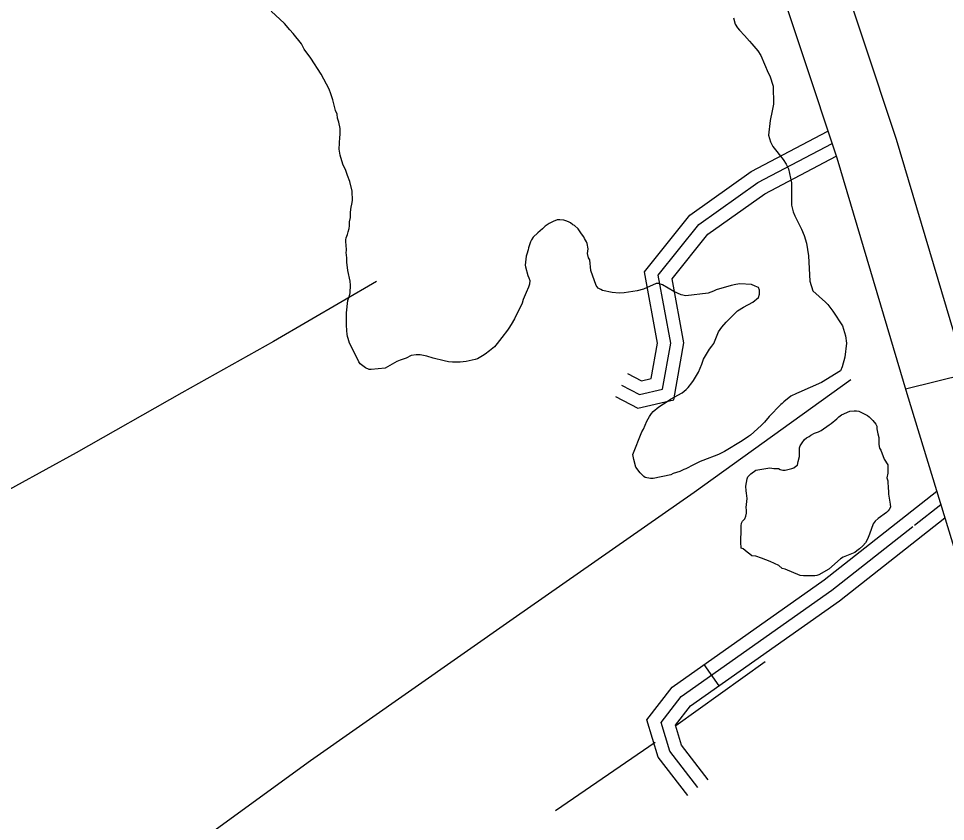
# Model space of a CAD drawing. Extents: x 3807117 to 3845308, y 337856 to 363736.
# Drawn here: x 3825422 to 3826497, y 344483 to 345414 of the extents above; entities that cross this region are included whole.
import ezdxf

# ---------------------------------------------------------------- set-up
doc = ezdxf.new("R2010")
doc.units = 0
for name, color, linetype in [('V-ROAD-CNTR', 7, 'Continuous'), ('V-SITE-VEGE', 7, 'Continuous'), ('V-TOPO-SHOR', 7, 'Continuous')]:
    doc.layers.add(name, color=color, linetype=linetype)

msp = doc.modelspace()

# ---------------------------------------------------------------- linework, layer by layer
at = {"layer": 'V-ROAD-CNTR'}
msp.add_line((3826216.9, 344664.5), (3826234.1, 344639.9), dxfattribs=at)
for points in [[(3826246.6, 345855.6), (3826439.9, 345273.9), (3826521.6, 344999.6), (3826666.3, 344526.8), (3826962.6, 343522.1)], [(3826177.9, 345832.8), (3826370.9, 345252.1), (3826452.3, 344978.7), (3826597, 344506), (3826886.8, 343523.2)], [(3826128.2, 345001.9), (3826144.3, 344993.4), (3826155.8, 344996.1), (3826163.1, 345037.3), (3826147.9, 345120), (3826200.6, 345185.7), (3826271.6, 345236.1), (3826360.7, 345282.9)], [(3826121.3, 344988.6), (3826142.2, 344977.6), (3826168.9, 344983.7), (3826178.3, 345037.3), (3826163.9, 345115.9), (3826211, 345174.7), (3826279.4, 345223.3), (3826365.5, 345268.5)], [(3826114.3, 344975.3), (3826140.2, 344961.7), (3826181.9, 344971.3), (3826193.6, 345037.4), (3826179.9, 345111.9), (3826221.4, 345163.7), (3826287.3, 345210.5), (3826370.3, 345254.1)], [(3826450.7, 344984.1), (3826520.9, 345001.8)], [(3826198, 344512.7), (3826163.6, 344557.2), (3826150.7, 344600.3), (3826180.1, 344638.5), (3826356.2, 344762.7), (3826487, 344865.4)], [(3826461.3, 344826.2), (3826491.7, 344850)], [(3826221.7, 344531), (3826190.8, 344571.1), (3826183.8, 344594.2), (3826201.1, 344616.6), (3826374.2, 344738.6), (3826496.4, 344834.7)], [(3826209.8, 344521.8), (3826177.2, 344564.2), (3826167.2, 344597.2), (3826190.6, 344627.6), (3826365.2, 344750.6), (3826459.3, 344824.6)]]:
    msp.add_lwpolyline(points, dxfattribs=at)
at = {"layer": 'V-SITE-VEGE'}
for points in [[(3825802.1, 345144.5), (3825801.7, 345151.5), (3825801.3, 345153.8), (3825801.3, 345157), (3825801.8, 345159.3), (3825803.2, 345163), (3825804.2, 345166.2), (3825805.1, 345170.3), (3825805.6, 345173.1), (3825805.6, 345177.7), (3825806.6, 345182.8), (3825806.6, 345189.2), (3825807.6, 345194.8), (3825808.5, 345198.4), (3825809, 345202.6), (3825808.6, 345213.6), (3825806, 345224.7), (3825803.2, 345231.7), (3825801.4, 345237.2), (3825797.8, 345244.6), (3825794.7, 345255.2), (3825793.8, 345262.1), (3825794.4, 345276), (3825794.8, 345278.7), (3825794.9, 345286.1), (3825793.1, 345293.5), (3825791.8, 345298.1), (3825791.3, 345302.7), (3825789.5, 345306.9), (3825786.4, 345319.4), (3825784.1, 345326.3), (3825781.9, 345331.8), (3825779.1, 345337.4), (3825772.8, 345349), (3825760.9, 345367.5), (3825753.2, 345378.1), (3825750, 345384.2), (3825740.4, 345396.2), (3825736.3, 345400.4), (3825730.3, 345407.8), (3825714.8, 345422.2)], [(3826251.3, 345414.3), (3826253.1, 345406.9), (3826255.9, 345402.8), (3826258.2, 345400), (3826263.7, 345394.1), (3826269.7, 345387.2), (3826272.5, 345384.4), (3826279.4, 345376.1), (3826282.7, 345370.6), (3826291.4, 345350.8), (3826293.3, 345347.1), (3826297, 345335.1), (3826297.5, 345314.4), (3826296.1, 345306.5), (3826293.8, 345295.5), (3826291.6, 345278.4), (3826293.9, 345270.6)], [(3826293.9, 345270.6), (3826296.7, 345265.1), (3826308.7, 345250.3), (3826312.4, 345244.8), (3826315.1, 345239.3), (3826318.4, 345223.1), (3826318.4, 345197.3), (3826320.3, 345189.5), (3826322.1, 345184.9), (3826330, 345169.2), (3826333.2, 345161.9), (3826336, 345153.1), (3826338.3, 345138.4), (3826339.8, 345108.9), (3826343, 345097.8), (3826357.8, 345084.9), (3826360.5, 345082.2), (3826366.5, 345074.3), (3826377.6, 345057.3), (3826380.9, 345045.8), (3826382.3, 345037), (3826380.4, 345020.9), (3826377.2, 345009.8), (3826375.4, 345005.2), (3826353.3, 344991.4), (3826327, 344979.8), (3826324.3, 344978.9), (3826317.8, 344975.6), (3826309.6, 344969.2), (3826307.7, 344967.3), (3826305.9, 344965.9), (3826292.5, 344952.1), (3826287, 344945.6), (3826283.3, 344941.9), (3826270.9, 344930.4), (3826268.6, 344929), (3826261.2, 344923.9), (3826240.5, 344911.5), (3826233.6, 344908.2), (3826215.6, 344901.3), (3826212.4, 344899.9), (3826204.6, 344896.2), (3826195.8, 344891.6), (3826193.5, 344890.6), (3826188.9, 344888.3), (3826181.1, 344886), (3826178.3, 344884.6), (3826158, 344880.4), (3826154.8, 344880.4), (3826148.8, 344881.4), (3826147, 344882.7), (3826142.8, 344886.9), (3826137.7, 344893.3), (3826135.4, 344902.1), (3826134.5, 344908.1), (3826144.6, 344934.4), (3826146.9, 344937.6), (3826150.6, 344946.8), (3826153.8, 344952.3), (3826156.1, 344955.6), (3826157.9, 344957.9), (3826164.4, 344963.4), (3826175.4, 344970.3), (3826178.2, 344972.2), (3826191.5, 344979.6), (3826196.1, 344983.3), (3826198.4, 344985.6), (3826202.6, 344991.1), (3826204.9, 344993.9), (3826210.4, 345003.6), (3826214.5, 345012.8), (3826216.4, 345018.8), (3826223.3, 345030.3), (3826226, 345033.6), (3826228.3, 345036.8), (3826233.8, 345050.2), (3826237.5, 345055.7), (3826242.6, 345061.7), (3826255.9, 345074.6), (3826262.8, 345078.8), (3826273.4, 345084.8), (3826280.3, 345090.3), (3826281.2, 345094), (3826281.2, 345098.6), (3826280.3, 345101.9), (3826276.2, 345103.2), (3826272, 345105.1), (3826258.6, 345106), (3826254, 345105.1), (3826248.5, 345104.1), (3826231, 345099), (3826227.8, 345097.6), (3826221.8, 345095.3), (3826196, 345092.1), (3826190.4, 345093.4), (3826182.1, 345097.1), (3826168.8, 345104.9), (3826164.6, 345106.3), (3826161.4, 345106.3), (3826146.6, 345099.8), (3826139.3, 345098)], [(3826139.3, 345098), (3826124.1, 345095.6), (3826118.5, 345095.2), (3826110.2, 345096.1), (3826099.2, 345098.4), (3826097.3, 345099.3), (3826094.1, 345101.1), (3826091.8, 345103.9), (3826085.8, 345121.4), (3826084.4, 345133.8), (3826083, 345136.1), (3826081.9, 345141.1), (3826082.4, 345146.6), (3826081.5, 345152.6), (3826080.6, 345154.5), (3826078.3, 345158.7), (3826077.4, 345160.5), (3826076.1, 345162.4), (3826074.2, 345165.1), (3826072.4, 345167.5), (3826071.1, 345169.8), (3826066.5, 345173.5), (3826064.6, 345174.4), (3826061.9, 345176.7), (3826059.6, 345177.7), (3826056.8, 345179.1), (3826054.1, 345179.6), (3826049.5, 345180.1), (3826046.7, 345180.1), (3826042.1, 345178.3), (3826037.4, 345176), (3826035.1, 345174.2), (3826032.8, 345172.8), (3826029.6, 345169.6), (3826024, 345165), (3826018.9, 345160), (3826016.6, 345156.8), (3826015.6, 345154.5), (3826013.3, 345147.6), (3826012.8, 345145.3), (3826011.4, 345140.2), (3826010.4, 345138), (3826009.4, 345127.8), (3826009.9, 345125.5), (3826012.6, 345115.8), (3826013.5, 345113), (3826014.8, 345109.8), (3826014.3, 345105.7), (3826013.4, 345102), (3826010.6, 345096), (3826007.3, 345087.7), (3826005.9, 345083.6), (3825997, 345065.2), (3825993.3, 345058.8), (3825990.5, 345054.7), (3825989.1, 345052.4), (3825982.5, 345043.7), (3825977, 345036.8), (3825973.7, 345033.1), (3825968.1, 345028.1), (3825963, 345024.4), (3825959.8, 345022.6), (3825954.2, 345019), (3825951.5, 345018.1), (3825940.9, 345015.9), (3825933.9, 345015), (3825925.2, 345015), (3825920.6, 345015.5), (3825915.5, 345016.5), (3825902.6, 345019.8), (3825895.3, 345022.2), (3825887.5, 345023.6), (3825882.8, 345023.7), (3825877.3, 345022.8), (3825871.3, 345019.6), (3825864.4, 345017.3), (3825860.7, 345016), (3825847.2, 345008.2), (3825830.6, 345006.5), (3825828.3, 345006.5), (3825824.2, 345008.4), (3825818.2, 345013.1), (3825816.4, 345015.4), (3825808.2, 345032), (3825805.5, 345037.1), (3825804.2, 345042.7), (3825803.3, 345045), (3825802.8, 345047.8), (3825802.4, 345051.4), (3825802, 345058.4), (3825802.1, 345072.2), (3825803.6, 345086.5), (3825805.5, 345092), (3825806.4, 345095.7), (3825806.9, 345104.4), (3825806.5, 345109), (3825803.8, 345121.5), (3825802.5, 345131.2), (3825802.5, 345136.3), (3825801.7, 345142.2), (3825802.1, 345144.5)], [(3826276.9, 344889.8), (3826293.1, 344892.6), (3826298.1, 344891.7), (3826303.2, 344891.7), (3826305.1, 344890.8), (3826308.3, 344889.9), (3826311.1, 344889.9), (3826318.9, 344891.8), (3826321.2, 344892.7), (3826323.5, 344894.5), (3826325.3, 344895.9), (3826326.2, 344900.1), (3826327.6, 344905.6), (3826327.6, 344915.7), (3826328.5, 344918), (3826330.8, 344921.7), (3826333.6, 344925.4), (3826335.9, 344927.3), (3826339.1, 344929.1), (3826341, 344930.5), (3826345.1, 344932.8), (3826349.7, 344934.2), (3826352.9, 344936.1), (3826362.1, 344942.5), (3826364.4, 344943.9), (3826370.9, 344949.4), (3826373.2, 344951.8), (3826376.4, 344954.1), (3826386.1, 344958.2), (3826391.1, 344958.7), (3826393.9, 344958.7), (3826396.7, 344958.2), (3826399, 344957.3), (3826401.8, 344955.5), (3826406.4, 344953.2), (3826408.7, 344951.8), (3826412.8, 344947.7), (3826416.1, 344943.1), (3826417.4, 344940.8), (3826417.4, 344938), (3826418.4, 344932), (3826419.8, 344927.9), (3826419.8, 344919.6), (3826420.7, 344915.4), (3826422.1, 344913.1), (3826425.8, 344902.5), (3826430, 344896.1), (3826430, 344886.4), (3826429.1, 344880.9), (3826430, 344877.6), (3826430, 344873.9), (3826430.5, 344871.6), (3826430.5, 344869.3), (3826430.9, 344865.2), (3826430.9, 344862), (3826432.3, 344855.1), (3826432.8, 344850.4), (3826433.3, 344847.2), (3826431.9, 344844.5), (3826430.5, 344842.6), (3826428.7, 344840.8), (3826419, 344833.8), (3826415.3, 344830.6), (3826413, 344827.8), (3826408.9, 344815.8), (3826406.6, 344809.8), (3826404.3, 344805.7), (3826401.1, 344802), (3826397.4, 344798.8), (3826394.2, 344796.5), (3826391.9, 344794.6), (3826378.5, 344789.1), (3826375.3, 344787.2), (3826361.9, 344775.2), (3826350, 344768.7), (3826347.7, 344767.8), (3826345.3, 344767.3), (3826332.4, 344767.3), (3826328.3, 344767.8), (3826311.2, 344775.1), (3826307.5, 344776), (3826303.8, 344779.3), (3826293.7, 344783.9), (3826283.6, 344788), (3826277.1, 344790.3), (3826272.5, 344790.7), (3826270.2, 344792.6), (3826267, 344794.9), (3826262.3, 344798.6), (3826260, 344799.5), (3826259.6, 344806.4), (3826259.6, 344811.5), (3826260, 344816.5), (3826260, 344825.3), (3826260.4, 344828.5), (3826261.4, 344830.8), (3826264.1, 344833.6), (3826265.5, 344836.4), (3826266.4, 344840.1), (3826266.4, 344843.7), (3826266, 344846.5)], [(3826266, 344846.5), (3826266.9, 344857.1), (3826266.4, 344863.1), (3826265.9, 344865.9), (3826265.5, 344871.4), (3826266.8, 344879.7), (3826267.7, 344882), (3826271.4, 344885.7), (3826276.9, 344889.8)]]:
    msp.add_lwpolyline(points, dxfattribs=at)
at = {"layer": 'V-TOPO-SHOR'}
for p, q in [((3826287.9, 344667.8), (3826184.4, 344593.5)), ((3826160.1, 344574.2), (3826044.7, 344494.8))]:
    msp.add_line(p, q, dxfattribs=at)
for points in [[(3825836.9, 345108.6), (3825717.6, 345039.1), (3825611.2, 344979.6), (3825488.5, 344909.9), (3825382.4, 344851.9), (3825287, 344794.1), (3825226.3, 344758.7), (3825204.2, 344743.9)], [(3826387.3, 344994.6), (3826205.6, 344863.9), (3825995.5, 344717.4), (3825760.5, 344553), (3825532.3, 344387.1), (3825469.2, 344342.8)]]:
    msp.add_lwpolyline(points, dxfattribs=at)

doc.saveas('drawing.dxf')
